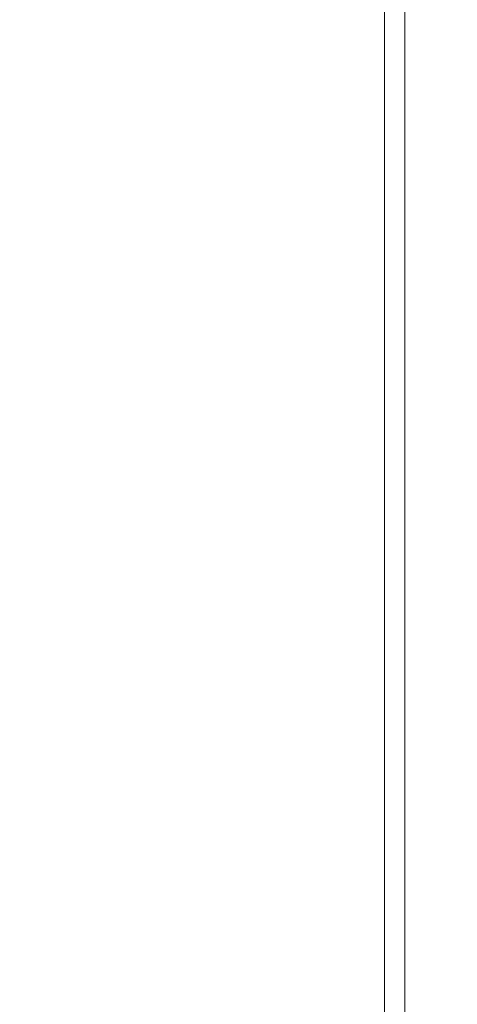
# Model space of a CAD drawing. Header units: metres. Extents: x 1306 to 1412, y -79 to 41.
# Tile 364 of 656: x 1361.0755 to 1361.1422, y -17.02 to -16.87. Entities that reach past the tile are written whole.
import ezdxf

# ---------------------------------------------------------------- set-up
doc = ezdxf.new("R2010")
doc.units = ezdxf.units.M
doc.header["$PDMODE"] = 65
doc.linetypes.add('AUSGEZOGEN', pattern=[0])
doc.layers.add('XR$3$Maßlinie 1_50', color=7, linetype='AUSGEZOGEN', lineweight=25)
doc.layers.add('XR$4$Möblierung', color=4, linetype='AUSGEZOGEN', lineweight=13)
doc.styles.add('ARIAL', font='arial.ttf')
doc.dimstyles.new('DIMSTYLE_12', dxfattribs={"dimtxt": 0.15, "dimasz": 0.03000000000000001, "dimexe": 0, "dimexo": 0, "dimgap": 0.075, "dimtad": 2, "dimdec": 3, "dimrnd": 0.005, "dimzin": 4, "dimdsep": 46, "dimtxsty": 'ARIAL', "dimblk1": 'ALL_ML_STRICH', "dimblk2": 'ALL_ML_STRICH', "dimsah": 1, "dimcen": 0, "dimclrd": 3, "dimclre": 3, "dimclrt": 3, "dimadec": 0, "dimazin": 0, "dimtfac": 1, "dimtdec": 0, "dimtix": 1, "dimtmove": 2, "dimatfit": 3, "dimfxl": 0, "dimtzin": 0, "dimlwd": 0, "dimlwe": 25, "dimarcsym": 0})
doc.dimstyles.new('DIMSTYLE_24', dxfattribs={"dimtxt": 0.225, "dimasz": 0.15, "dimexe": 0, "dimexo": 0, "dimgap": 0.1125, "dimtad": 2, "dimrnd": 0.005, "dimzin": 4, "dimdsep": 46, "dimtxsty": 'ARIAL', "dimblk1": 'ALL_ML_STRICH', "dimblk2": 'ALL_ML_STRICH', "dimsah": 1, "dimcen": 0, "dimclrd": 3, "dimclre": 3, "dimclrt": 3, "dimadec": 0, "dimazin": 0, "dimtfac": 1, "dimtdec": 0, "dimtix": 1, "dimtmove": 2, "dimatfit": 3, "dimfxl": 0, "dimtzin": 0, "dimlwd": 0, "dimlwe": 25, "dimarcsym": 0})
doc.dimstyles.new('DIMSTYLE_9', dxfattribs={"dimtxt": 0.15, "dimasz": 0.03000000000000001, "dimexe": 0, "dimexo": 0, "dimgap": 0.075, "dimtad": 2, "dimdec": 1, "dimlfac": 100, "dimrnd": 0.5, "dimzin": 4, "dimdsep": 46, "dimtxsty": 'ARIAL', "dimblk1": 'ALL_ML_STRICH', "dimblk2": 'ALL_ML_STRICH', "dimsah": 1, "dimcen": 0, "dimclrd": 3, "dimclre": 3, "dimclrt": 3, "dimadec": 0, "dimazin": 0, "dimtfac": 1, "dimtdec": 0, "dimtix": 1, "dimtmove": 2, "dimatfit": 3, "dimfxl": 0, "dimtvp": 1.2, "dimtzin": 0, "dimlwd": 0, "dimlwe": 25, "dimarcsym": 0})

# ---------------------------------------------------------------- blocks, each defined once
blk = doc.blocks.new('ALL_ML_STRICH')
at = {"color": 0, "linetype": 'ByBlock', "lineweight": -2}
for p, q in [((0, -0.5), (0, 0.5)), ((-0.3, -0.3), (0.3, 0.3)), ((-1, 0), (0.5, 0))]:
    blk.add_line(p, q, dxfattribs=at)
blk = doc.blocks.new('*D691')
at = {"layer": 'DEFPOINTS', "color": 3, "linetype": 'AUSGEZOGEN', "lineweight": 25, "transparency": 33554687}
for p in [(1361.150147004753, -9.35909497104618), (1361.150147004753, -17.54325511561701), (1361.480147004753, -17.62028917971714)]:
    blk.add_point(p, dxfattribs=at)
at = {"layer": 'XR$3$Maßlinie 1_50', "color": 3, "linetype": 'AUSGEZOGEN', "lineweight": -2, "transparency": 33554687}
for p, q in [((1361.150147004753, -9.40909497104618), (1361.150147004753, -9.35909497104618)), ((1361.150147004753, -9.35909497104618), (1361.480147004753, -9.35909497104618)), ((1361.480147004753, -9.40909497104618), (1361.480147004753, -9.35909497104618))]:
    blk.add_line(p, q, dxfattribs=at)
at = {"layer": 'XR$3$Maßlinie 1_50', "color": 3, "linetype": 'AUSGEZOGEN', "lineweight": 25, "transparency": 33554687, "xscale": 0.03000000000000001, "yscale": 0.03000000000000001, "zscale": 0.03000000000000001, "rotation": 180}
blk.add_blockref('ALL_ML_STRICH', (1361.150147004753, -9.35909497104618), dxfattribs=at)
at = {"layer": 'XR$3$Maßlinie 1_50', "color": 3, "linetype": 'AUSGEZOGEN', "lineweight": 25, "transparency": 33554687, "xscale": 0.03000000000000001, "yscale": 0.03000000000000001, "zscale": 0.03000000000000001}
blk.add_blockref('ALL_ML_STRICH', (1361.480147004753, -9.35909497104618), dxfattribs=at)
at = {"layer": 'XR$3$Maßlinie 1_50', "color": 3, "linetype": 'AUSGEZOGEN', "lineweight": 25, "transparency": 33554687, "insert": (1361.309719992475, -9.23143467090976), "char_height": 0.15, "width": 0.4799999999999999, "attachment_point": 5, "style": 'ARIAL'}
blk.add_mtext('\\W0.80;\\A1;{\\A1;{33\\H0.099000;\\S^ ;}}', dxfattribs=at)
blk = doc.blocks.new('*D766')
at = {"layer": 'DEFPOINTS', "color": 3, "linetype": 'AUSGEZOGEN', "lineweight": 25, "transparency": 33554687}
for p in [(1361.060147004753, -10.15909497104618), (1361.240147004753, -20.27659746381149), (1361.060147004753, -20.30015715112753)]:
    blk.add_point(p, dxfattribs=at)
at = {"layer": 'XR$3$Maßlinie 1_50', "color": 3, "linetype": 'AUSGEZOGEN', "lineweight": -2, "transparency": 33554687}
for p, q in [((1361.060147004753, -10.20909497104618), (1361.060147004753, -10.15909497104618)), ((1361.060147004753, -10.15909497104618), (1361.240147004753, -10.15909497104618)), ((1361.240147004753, -10.20909497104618), (1361.240147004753, -10.15909497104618))]:
    blk.add_line(p, q, dxfattribs=at)
at = {"layer": 'XR$3$Maßlinie 1_50', "color": 3, "linetype": 'AUSGEZOGEN', "lineweight": 25, "transparency": 33554687, "xscale": 0.03000000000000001, "yscale": 0.03000000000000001, "zscale": 0.03000000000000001, "rotation": 180}
blk.add_blockref('ALL_ML_STRICH', (1361.060147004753, -10.15909497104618), dxfattribs=at)
at = {"layer": 'XR$3$Maßlinie 1_50', "color": 3, "linetype": 'AUSGEZOGEN', "lineweight": 25, "transparency": 33554687, "xscale": 0.03000000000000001, "yscale": 0.03000000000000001, "zscale": 0.03000000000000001}
blk.add_blockref('ALL_ML_STRICH', (1361.240147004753, -10.15909497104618), dxfattribs=at)
at = {"layer": 'XR$3$Maßlinie 1_50', "color": 3, "linetype": 'AUSGEZOGEN', "lineweight": 25, "transparency": 33554687, "insert": (1361.144597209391, -10.01653699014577), "char_height": 0.15, "width": 0.4799999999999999, "attachment_point": 5, "style": 'ARIAL'}
blk.add_mtext('\\W0.80;\\A1;{\\A1;{18\\H0.099000;\\S^ ;}}', dxfattribs=at)
blk = doc.blocks.new('*D767')
at = {"layer": 'DEFPOINTS', "color": 3, "linetype": 'AUSGEZOGEN', "lineweight": 25, "transparency": 33554687}
for p in [(1361.240147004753, -10.15909497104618), (1361.240147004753, -20.27659746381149), (1361.480147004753, -20.28332880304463)]:
    blk.add_point(p, dxfattribs=at)
at = {"layer": 'XR$3$Maßlinie 1_50', "color": 3, "linetype": 'AUSGEZOGEN', "lineweight": -2, "transparency": 33554687}
for p, q in [((1361.240147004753, -10.20909497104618), (1361.240147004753, -10.15909497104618)), ((1361.240147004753, -10.15909497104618), (1361.480147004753, -10.15909497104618)), ((1361.480147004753, -10.20909497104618), (1361.480147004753, -10.15909497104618))]:
    blk.add_line(p, q, dxfattribs=at)
at = {"layer": 'XR$3$Maßlinie 1_50', "color": 3, "linetype": 'AUSGEZOGEN', "lineweight": 25, "transparency": 33554687, "xscale": 0.03000000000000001, "yscale": 0.03000000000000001, "zscale": 0.03000000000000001, "rotation": 180}
blk.add_blockref('ALL_ML_STRICH', (1361.240147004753, -10.15909497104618), dxfattribs=at)
at = {"layer": 'XR$3$Maßlinie 1_50', "color": 3, "linetype": 'AUSGEZOGEN', "lineweight": 25, "transparency": 33554687, "xscale": 0.03000000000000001, "yscale": 0.03000000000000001, "zscale": 0.03000000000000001}
blk.add_blockref('ALL_ML_STRICH', (1361.480147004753, -10.15909497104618), dxfattribs=at)
at = {"layer": 'XR$3$Maßlinie 1_50', "color": 3, "linetype": 'AUSGEZOGEN', "lineweight": 25, "transparency": 33554687, "insert": (1361.354965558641, -10.03409497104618), "char_height": 0.15, "width": 0.4799999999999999, "attachment_point": 5, "style": 'ARIAL'}
blk.add_mtext('\\W0.80;\\A1;{\\A1;{24\\H0.099000;\\S^ ;}}', dxfattribs=at)
blk = doc.blocks.new('*D783')
at = {"layer": 'DEFPOINTS', "color": 3, "linetype": 'AUSGEZOGEN', "lineweight": 25, "transparency": 33554687}
for p in [(1361.060147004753, -10.95909497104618), (1361.060147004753, -20.50340109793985), (1361.240147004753, -20.60164563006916)]:
    blk.add_point(p, dxfattribs=at)
at = {"layer": 'XR$3$Maßlinie 1_50', "color": 3, "linetype": 'AUSGEZOGEN', "lineweight": -2, "transparency": 33554687}
for p, q in [((1361.060147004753, -11.00909497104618), (1361.060147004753, -10.95909497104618)), ((1361.060147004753, -10.95909497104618), (1361.240147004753, -10.95909497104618)), ((1361.240147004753, -11.00909497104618), (1361.240147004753, -10.95909497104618))]:
    blk.add_line(p, q, dxfattribs=at)
at = {"layer": 'XR$3$Maßlinie 1_50', "color": 3, "linetype": 'AUSGEZOGEN', "lineweight": 25, "transparency": 33554687, "xscale": 0.03000000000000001, "yscale": 0.03000000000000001, "zscale": 0.03000000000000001, "rotation": 180}
blk.add_blockref('ALL_ML_STRICH', (1361.060147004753, -10.95909497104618), dxfattribs=at)
at = {"layer": 'XR$3$Maßlinie 1_50', "color": 3, "linetype": 'AUSGEZOGEN', "lineweight": 25, "transparency": 33554687, "xscale": 0.03000000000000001, "yscale": 0.03000000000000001, "zscale": 0.03000000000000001}
blk.add_blockref('ALL_ML_STRICH', (1361.240147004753, -10.95909497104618), dxfattribs=at)
at = {"layer": 'XR$3$Maßlinie 1_50', "color": 3, "linetype": 'AUSGEZOGEN', "lineweight": 25, "transparency": 33554687, "insert": (1361.144597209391, -10.81653699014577), "char_height": 0.15, "width": 0.4799999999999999, "attachment_point": 5, "style": 'ARIAL'}
blk.add_mtext('\\W0.80;\\A1;{\\A1;{18\\H0.099000;\\S^ ;}}', dxfattribs=at)
blk = doc.blocks.new('*D784')
at = {"layer": 'DEFPOINTS', "color": 3, "linetype": 'AUSGEZOGEN', "lineweight": 25, "transparency": 33554687}
for p in [(1361.240147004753, -10.95909497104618), (1361.240147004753, -20.60164563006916), (1361.480147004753, -21.66914563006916)]:
    blk.add_point(p, dxfattribs=at)
at = {"layer": 'XR$3$Maßlinie 1_50', "color": 3, "linetype": 'AUSGEZOGEN', "lineweight": -2, "transparency": 33554687}
for p, q in [((1361.240147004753, -11.00909497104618), (1361.240147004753, -10.95909497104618)), ((1361.240147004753, -10.95909497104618), (1361.480147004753, -10.95909497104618)), ((1361.480147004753, -11.00909497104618), (1361.480147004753, -10.95909497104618))]:
    blk.add_line(p, q, dxfattribs=at)
at = {"layer": 'XR$3$Maßlinie 1_50', "color": 3, "linetype": 'AUSGEZOGEN', "lineweight": 25, "transparency": 33554687, "xscale": 0.03000000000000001, "yscale": 0.03000000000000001, "zscale": 0.03000000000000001, "rotation": 180}
blk.add_blockref('ALL_ML_STRICH', (1361.240147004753, -10.95909497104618), dxfattribs=at)
at = {"layer": 'XR$3$Maßlinie 1_50', "color": 3, "linetype": 'AUSGEZOGEN', "lineweight": 25, "transparency": 33554687, "xscale": 0.03000000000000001, "yscale": 0.03000000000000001, "zscale": 0.03000000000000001}
blk.add_blockref('ALL_ML_STRICH', (1361.480147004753, -10.95909497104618), dxfattribs=at)
at = {"layer": 'XR$3$Maßlinie 1_50', "color": 3, "linetype": 'AUSGEZOGEN', "lineweight": 25, "transparency": 33554687, "insert": (1361.354965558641, -10.83409497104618), "char_height": 0.15, "width": 0.4799999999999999, "attachment_point": 5, "style": 'ARIAL'}
blk.add_mtext('\\W0.80;\\A1;{\\A1;{24\\H0.099000;\\S^ ;}}', dxfattribs=at)
blk = doc.blocks.new('*D899')
at = {"layer": 'DEFPOINTS', "color": 3, "linetype": 'AUSGEZOGEN', "lineweight": 25, "transparency": 33554687}
for p in [(1342.770147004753, -8.559094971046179), (1361.240147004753, -14.91824644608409), (1342.770147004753, -18.60157549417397)]:
    blk.add_point(p, dxfattribs=at)
at = {"layer": 'XR$3$Maßlinie 1_50', "color": 3, "linetype": 'AUSGEZOGEN', "lineweight": -2, "transparency": 33554687}
for p, q in [((1342.770147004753, -9.15909497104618), (1342.770147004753, -8.559094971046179)), ((1342.770147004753, -8.559094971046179), (1361.240147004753, -8.559094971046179)), ((1361.240147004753, -9.15909497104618), (1361.240147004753, -8.559094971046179))]:
    blk.add_line(p, q, dxfattribs=at)
at = {"layer": 'XR$3$Maßlinie 1_50', "color": 3, "linetype": 'AUSGEZOGEN', "lineweight": 25, "transparency": 33554687, "xscale": 0.15, "yscale": 0.15, "zscale": 0.15, "rotation": 180}
blk.add_blockref('ALL_ML_STRICH', (1342.770147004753, -8.559094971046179), dxfattribs=at)
at = {"layer": 'XR$3$Maßlinie 1_50', "color": 3, "linetype": 'AUSGEZOGEN', "lineweight": 25, "transparency": 33554687, "xscale": 0.15, "yscale": 0.15, "zscale": 0.15}
blk.add_blockref('ALL_ML_STRICH', (1361.240147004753, -8.559094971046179), dxfattribs=at)
at = {"layer": 'XR$3$Maßlinie 1_50', "color": 3, "linetype": 'AUSGEZOGEN', "lineweight": 25, "transparency": 33554687, "insert": (1352.011101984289, -8.392604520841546), "char_height": 0.225, "width": 0.8999999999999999, "attachment_point": 5, "style": 'ARIAL'}
blk.add_mtext('\\W0.80;\\A1;{\\fArial|i0|b1;\\A1;{18.47\\H0.148500;\\S^ ;}}', dxfattribs=at)
blk = doc.blocks.new('*D929')
at = {"layer": 'DEFPOINTS', "color": 3, "linetype": 'AUSGEZOGEN', "lineweight": 25, "transparency": 33554687}
for p in [(1362.146242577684, -15.15824644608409), (1340.424074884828, -17.54324644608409), (1364.271242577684, -17.54324644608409)]:
    blk.add_point(p, dxfattribs=at)
at = {"layer": 'XR$3$Maßlinie 1_50', "color": 3, "linetype": 'AUSGEZOGEN', "lineweight": -2, "transparency": 33554687}
for p, q in [((1340.474074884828, -15.15824644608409), (1340.424074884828, -15.15824644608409)), ((1340.424074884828, -17.54324644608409), (1340.424074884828, -15.15824644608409)), ((1340.474074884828, -17.54324644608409), (1340.424074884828, -17.54324644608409))]:
    blk.add_line(p, q, dxfattribs=at)
at = {"layer": 'XR$3$Maßlinie 1_50', "color": 3, "linetype": 'AUSGEZOGEN', "lineweight": 25, "transparency": 33554687, "xscale": 0.03000000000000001, "yscale": 0.03000000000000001, "zscale": 0.03000000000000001}
for p, rotation in [((1340.424074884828, -15.15824644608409), 90), ((1340.424074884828, -17.54324644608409), 270)]:
    blk.add_blockref('ALL_ML_STRICH', p, dxfattribs=dict(at, rotation=rotation))
at = {"layer": 'XR$3$Maßlinie 1_50', "color": 3, "linetype": 'AUSGEZOGEN', "lineweight": 25, "transparency": 33554687, "insert": (1340.29641458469, -16.32984057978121), "char_height": 0.15, "width": 0.6, "attachment_point": 5, "rotation": 90, "style": 'ARIAL'}
blk.add_mtext('\\W0.80;\\A1;{\\A1;{2.38\\H0.099000;\\S5^ ;}}', dxfattribs=at)
blk = doc.blocks.new('*D938')
at = {"layer": 'DEFPOINTS', "color": 3, "linetype": 'AUSGEZOGEN', "lineweight": 25, "transparency": 33554687}
for p in [(1364.96914176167, -15.15824644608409), (1338.824074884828, -20.29324644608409), (1364.656959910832, -20.29324644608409)]:
    blk.add_point(p, dxfattribs=at)
at = {"layer": 'XR$3$Maßlinie 1_50', "color": 3, "linetype": 'AUSGEZOGEN', "lineweight": -2, "transparency": 33554687}
for p, q in [((1338.874074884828, -15.15824644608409), (1338.824074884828, -15.15824644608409)), ((1338.824074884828, -20.29324644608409), (1338.824074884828, -15.15824644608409)), ((1338.874074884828, -20.29324644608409), (1338.824074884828, -20.29324644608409))]:
    blk.add_line(p, q, dxfattribs=at)
at = {"layer": 'XR$3$Maßlinie 1_50', "color": 3, "linetype": 'AUSGEZOGEN', "lineweight": 25, "transparency": 33554687, "xscale": 0.03000000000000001, "yscale": 0.03000000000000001, "zscale": 0.03000000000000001}
for p, rotation in [((1338.824074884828, -15.15824644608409), 90), ((1338.824074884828, -20.29324644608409), 270)]:
    blk.add_blockref('ALL_ML_STRICH', p, dxfattribs=dict(at, rotation=rotation))
at = {"layer": 'XR$3$Maßlinie 1_50', "color": 3, "linetype": 'AUSGEZOGEN', "lineweight": 25, "transparency": 33554687, "insert": (1338.696414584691, -17.70484057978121), "char_height": 0.15, "width": 0.6, "attachment_point": 5, "rotation": 90, "style": 'ARIAL'}
blk.add_mtext('\\W0.80;\\A1;{\\A1;{5.13\\H0.099000;\\S5^ ;}}', dxfattribs=at)
blk = doc.blocks.new('*D1085')
at = {"layer": 'DEFPOINTS', "color": 3, "linetype": 'AUSGEZOGEN', "lineweight": 25, "transparency": 33554687}
for p in [(1366.101203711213, -15.15824644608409), (1339.624074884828, -17.54324644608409), (1365.92579072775, -17.54324644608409)]:
    blk.add_point(p, dxfattribs=at)
at = {"layer": 'XR$3$Maßlinie 1_50', "color": 3, "linetype": 'AUSGEZOGEN', "lineweight": -2, "transparency": 33554687}
for p, q in [((1339.674074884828, -15.15824644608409), (1339.624074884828, -15.15824644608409)), ((1339.624074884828, -17.54324644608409), (1339.624074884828, -15.15824644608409)), ((1339.674074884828, -17.54324644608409), (1339.624074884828, -17.54324644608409))]:
    blk.add_line(p, q, dxfattribs=at)
at = {"layer": 'XR$3$Maßlinie 1_50', "color": 3, "linetype": 'AUSGEZOGEN', "lineweight": 25, "transparency": 33554687, "xscale": 0.03000000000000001, "yscale": 0.03000000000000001, "zscale": 0.03000000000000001}
for p, rotation in [((1339.624074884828, -15.15824644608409), 90), ((1339.624074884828, -17.54324644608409), 270)]:
    blk.add_blockref('ALL_ML_STRICH', p, dxfattribs=dict(at, rotation=rotation))
at = {"layer": 'XR$3$Maßlinie 1_50', "color": 3, "linetype": 'AUSGEZOGEN', "lineweight": 25, "transparency": 33554687, "insert": (1339.49641458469, -16.3298405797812), "char_height": 0.15, "width": 0.6, "attachment_point": 5, "rotation": 90, "style": 'ARIAL'}
blk.add_mtext('\\W0.80;\\A1;{\\A1;{2.38\\H0.099000;\\S5^ ;}}', dxfattribs=at)
blk = doc.blocks.new('COMPLEXOBJECT_326')
at = {"layer": 'XR$4$Möblierung', "color": 52, "linetype": 'AUSGEZOGEN', "lineweight": 13, "transparency": 33554687}
for p, q in [((1361.134164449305, -17.66024408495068), (1361.134164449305, -16.26274408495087)), ((1361.131064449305, -17.65951559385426), (1361.131064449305, -16.2634725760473))]:
    blk.add_line(p, q, dxfattribs=at)

msp = doc.modelspace()

# ---------------------------------------------------------------- block references
at = {"layer": 'XR$4$Möblierung', "color": 52, "linetype": 'AUSGEZOGEN', "lineweight": 13, "transparency": 33554687}
msp.add_blockref('COMPLEXOBJECT_326', (0, 0), dxfattribs=at)

# ---------------------------------------------------------------- dimensions: what is measured, and where the dimension line sits
at = {"layer": 'XR$3$Maßlinie 1_50', "color": 3, "linetype": 'AUSGEZOGEN', "lineweight": 25, "transparency": 33554687}
for base, p1, p2, dimstyle, picture, middle in [((1361.240147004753, -8.559094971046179), (1342.770147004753, -9.15909497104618), (1361.240147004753, -9.15909497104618), 'DIMSTYLE_24', '*D899', (1352.011101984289, -8.392604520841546)), ((1361.480147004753, -9.35909497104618), (1361.150147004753, -9.40909497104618), (1361.480147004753, -9.40909497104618), 'DIMSTYLE_9', '*D691', (1361.309719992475, -9.23143467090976)), ((1361.240147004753, -10.15909497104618), (1361.060147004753, -10.20909497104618), (1361.240147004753, -10.20909497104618), 'DIMSTYLE_9', '*D766', (1361.144597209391, -10.01653699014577)), ((1361.480147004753, -10.15909497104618), (1361.240147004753, -10.20909497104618), (1361.480147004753, -10.20909497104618), 'DIMSTYLE_9', '*D767', (1361.354965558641, -10.03409497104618)), ((1361.240147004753, -10.95909497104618), (1361.060147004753, -11.00909497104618), (1361.240147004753, -11.00909497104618), 'DIMSTYLE_9', '*D783', (1361.144597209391, -10.81653699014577)), ((1361.480147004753, -10.95909497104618), (1361.240147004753, -11.00909497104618), (1361.480147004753, -11.00909497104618), 'DIMSTYLE_9', '*D784', (1361.354965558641, -10.83409497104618))]:
    dim = msp.add_linear_dim(base=base, p1=p1, p2=p2, dimstyle=dimstyle, override={"dimpost": '<>', "dimclrd": 3, "dimclre": 3, "dimclrt": 3, "dimlwd": 0, "dimlwe": 25}, dxfattribs=at)
    dim.commit()
    dim.dimension.update_dxf_attribs({"geometry": picture, "text_midpoint": middle, "dimtype": 160})
for base, p1, p2, picture, middle in [((1338.824074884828, -15.15824644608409), (1338.874074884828, -20.29324644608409), (1338.874074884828, -15.15824644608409), '*D938', (1338.696414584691, -17.70484057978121)), ((1339.624074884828, -15.15824644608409), (1339.674074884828, -17.54324644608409), (1339.674074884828, -15.15824644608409), '*D1085', (1339.49641458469, -16.3298405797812)), ((1340.424074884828, -15.15824644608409), (1340.474074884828, -17.54324644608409), (1340.474074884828, -15.15824644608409), '*D929', (1340.29641458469, -16.32984057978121))]:
    dim = msp.add_linear_dim(base=base, p1=p1, p2=p2, angle=90, dimstyle='DIMSTYLE_12', override={"dimpost": '<>', "dimclrd": 3, "dimclre": 3, "dimclrt": 3, "dimlwd": 0, "dimlwe": 25}, dxfattribs=at)
    dim.commit()
    dim.dimension.update_dxf_attribs({"geometry": picture, "text_midpoint": middle, "dimtype": 160})

doc.saveas('drawing.dxf')
